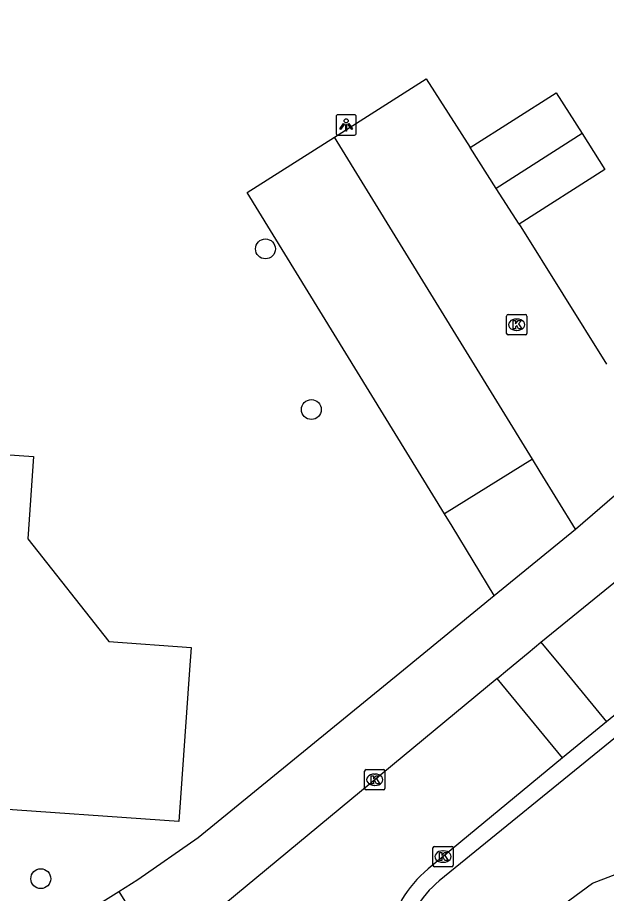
# Model space of a CAD drawing. Extents: x 158461 to 159795, y 387220 to 388672.
# Drawn here: x 158932.6 to 158961.62, y 387988.98 to 388032.14 of the extents above; entities that cross this region are included whole.
import ezdxf

# ---------------------------------------------------------------- set-up
doc = ezdxf.new("R2010")
doc.units = 0
for name, color, linetype in [('IMGEO_Boom', 7, 'Continuous'), ('IMGEO_Groenvoorziening', 7, 'Continuous'), ('IMGEO_Kolk', 7, 'Continuous'), ('IMGEO_Lichtpunt', 7, 'Continuous'), ('IMGEO_Pand', 7, 'Continuous'), ('IMGEO_Parkeervlak_open', 7, 'Continuous'), ('IMGEO_Rijbaan_lokaal_open', 7, 'Continuous'), ('IMGEO_Voetpad_open', 7, 'Continuous')]:
    doc.layers.add(name, color=color, linetype=linetype)

msp = doc.modelspace()

# ---------------------------------------------------------------- linework, layer by layer
at = {"layer": 'IMGEO_Boom'}
for centre in [(158944.818, 388020.738), (158947.079, 388012.824), (158933.745, 387989.713)]:
    msp.add_circle(centre, 0.489, dxfattribs=at)
at = {"layer": 'IMGEO_Groenvoorziening'}
msp.add_lwpolyline([(158954.948, 387981.466), (158957.93, 387986.48), (158959.268, 387988.263), (158960.939, 387989.488), (158962.688, 387990.168), (158966.256, 387991.241)], dxfattribs=at)
at = {"layer": 'IMGEO_Kolk'}
for p, q in [((158956.701, 388016.578), (158956.701, 388017.43)), ((158956.776, 388017.504), (158957.628, 388017.504)), ((158957.189, 388017.284), (158957.214, 388017.284)), ((158957.702, 388017.43), (158957.702, 388016.578)), ((158957.212, 388016.724), (158957.187, 388016.724)), ((158957.628, 388016.504), (158956.776, 388016.504)), ((158949.705, 387994.161), (158949.705, 387995.013)), ((158949.78, 387995.087), (158950.632, 387995.087)), ((158950.193, 387994.867), (158950.218, 387994.867)), ((158950.706, 387995.013), (158950.706, 387994.161)), ((158950.216, 387994.307), (158950.191, 387994.307)), ((158950.632, 387994.087), (158949.78, 387994.087)), ((158953.071, 387990.377), (158953.071, 387991.229)), ((158953.146, 387991.303), (158953.998, 387991.303)), ((158954.072, 387991.229), (158954.072, 387990.377)), ((158953.559, 387991.083), (158953.584, 387991.083)), ((158953.582, 387990.523), (158953.557, 387990.523)), ((158953.998, 387990.303), (158953.146, 387990.303))]:
    msp.add_line(p, q, dxfattribs=at)
for points in [[(158956.701, 388016.578), (158956.701, 388017.43)], [(158956.776, 388017.504), (158957.628, 388017.504)], [(158957.022, 388017.204), (158957.145, 388017.204), (158957.145, 388017.053), (158957.275, 388017.204), (158957.439, 388017.204), (158957.293, 388017.053), (158957.446, 388016.804), (158957.294, 388016.804), (158957.209, 388016.968), (158957.145, 388016.901), (158957.145, 388016.804), (158957.022, 388016.804), (158957.022, 388017.204)], [(158957.702, 388017.43), (158957.702, 388016.578)], [(158957.628, 388016.504), (158956.776, 388016.504)], [(158949.705, 387994.161), (158949.705, 387995.013)], [(158949.78, 387995.087), (158950.632, 387995.087)], [(158950.026, 387994.787), (158950.149, 387994.787), (158950.149, 387994.636), (158950.279, 387994.787), (158950.443, 387994.787), (158950.297, 387994.636), (158950.45, 387994.387), (158950.298, 387994.387), (158950.213, 387994.551), (158950.149, 387994.484), (158950.149, 387994.387), (158950.026, 387994.387), (158950.026, 387994.787)], [(158950.706, 387995.013), (158950.706, 387994.161)], [(158950.632, 387994.087), (158949.78, 387994.087)], [(158953.071, 387990.377), (158953.071, 387991.229)], [(158953.146, 387991.303), (158953.998, 387991.303)], [(158954.072, 387991.229), (158954.072, 387990.377)], [(158953.392, 387991.003), (158953.515, 387991.003), (158953.515, 387990.852), (158953.645, 387991.003), (158953.809, 387991.003), (158953.663, 387990.852), (158953.816, 387990.603), (158953.664, 387990.603), (158953.579, 387990.767), (158953.515, 387990.7), (158953.515, 387990.603), (158953.392, 387990.603), (158953.392, 387991.003)], [(158953.998, 387990.303), (158953.146, 387990.303)]]:
    msp.add_lwpolyline(points, dxfattribs=at)
for centre, start, end in [((158956.778, 388017.428), 91.552, 178.448), ((158956.778, 388017.428), 91.552, 178.448), ((158957.626, 388017.428), 1.552, 88.448), ((158957.626, 388017.428), 1.552, 88.448), ((158956.778, 388016.58), 181.552, 268.448), ((158956.778, 388016.58), 181.552, 268.448), ((158957.626, 388016.58), 271.552, 358.448), ((158957.626, 388016.58), 271.552, 358.448), ((158949.782, 387995.011), 91.552, 178.448), ((158949.782, 387995.011), 91.552, 178.448), ((158950.63, 387995.011), 1.552, 88.448), ((158950.63, 387995.011), 1.552, 88.448), ((158949.782, 387994.163), 181.552, 268.448), ((158949.782, 387994.163), 181.552, 268.448), ((158950.63, 387994.163), 271.552, 358.448), ((158950.63, 387994.163), 271.552, 358.448), ((158953.148, 387991.227), 91.552, 178.448), ((158953.148, 387991.227), 91.552, 178.448), ((158953.996, 387991.227), 1.552, 88.448), ((158953.996, 387991.227), 1.552, 88.448), ((158953.148, 387990.379), 181.552, 268.448), ((158953.148, 387990.379), 181.552, 268.448), ((158953.996, 387990.379), 271.552, 358.448), ((158953.996, 387990.379), 271.552, 358.448)]:
    msp.add_arc(centre, 0.0765, start, end, dxfattribs=at)
for centre, major_axis, ratio, start_param, end_param in [((158957.188, 388017.004), (-0.387, 0.002), 0.722429, 4.712389, 7.853982), ((158957.213, 388017.004), (-0.39, 0.002), 0.717154, 1.570796, 4.712389), ((158950.192, 387994.587), (-0.387, 0.002), 0.722429, 4.712389, 7.853982), ((158950.217, 387994.587), (-0.39, 0.002), 0.717154, 1.570796, 4.712389), ((158953.558, 387990.803), (-0.387, 0.002), 0.722429, 4.712389, 7.853982), ((158953.583, 387990.803), (-0.39, 0.002), 0.717154, 1.570796, 4.712389)]:
    msp.add_ellipse(centre, major_axis=major_axis, ratio=ratio, start_param=start_param, end_param=end_param, dxfattribs=at)
at = {"layer": 'IMGEO_Lichtpunt'}
for p, q in [((158948.297, 388027.249), (158948.297, 388026.442)), ((158948.297, 388027.249), (158948.297, 388026.442)), ((158949.199, 388027.344), (158948.391, 388027.344)), ((158949.199, 388027.344), (158948.391, 388027.344)), ((158949.293, 388026.442), (158949.293, 388027.249)), ((158949.293, 388026.442), (158949.293, 388027.249)), ((158948.391, 388026.348), (158949.199, 388026.348)), ((158948.391, 388026.348), (158949.199, 388026.348))]:
    msp.add_line(p, q, dxfattribs=at)
for points in [[(158948.671, 388026.913), (158948.71, 388026.885), (158948.522, 388026.623), (158948.484, 388026.65), (158948.671, 388026.913)], [(158948.773, 388026.865), (158948.82, 388026.865), (158948.82, 388026.543), (158948.773, 388026.543), (158948.773, 388026.865)], [(158948.883, 388026.885), (158948.921, 388026.912), (158949.108, 388026.65), (158949.069, 388026.622), (158948.883, 388026.885)]]:
    msp.add_lwpolyline(points, dxfattribs=at)
msp.add_circle((158948.796, 388027.047), 0.0994, dxfattribs=at)
for centre, start, end in [((158948.391, 388027.249), 90, 180), ((158948.391, 388027.249), 90, 180), ((158949.199, 388027.249), 0, 90), ((158949.199, 388027.249), 0, 90), ((158948.391, 388026.442), 180, 270), ((158948.391, 388026.442), 180, 270), ((158949.199, 388026.442), 270, 0), ((158949.199, 388026.442), 270, 360)]:
    msp.add_arc(centre, 0.0946, start, end, dxfattribs=at)
at = {"layer": 'IMGEO_Pand'}
for points in [[(158954.908, 388025.73), (158959.137, 388028.432), (158960.424, 388026.417)], [(158960.424, 388026.417), (158956.195, 388023.716)], [(158960.424, 388026.417), (158961.55, 388024.655), (158957.321, 388021.953)], [(158956.195, 388023.716), (158954.908, 388025.73)], [(158957.321, 388021.953), (158956.195, 388023.716)], [(158924.466, 388011.142), (158933.386, 388010.518), (158933.102, 388006.459), (158937.093, 388001.392), (158941.154, 388001.108), (158941.076, 388000), (158940.548, 387992.522), (158930.7, 387993.216)]]:
    msp.add_lwpolyline(points, dxfattribs=at)
at = {"layer": 'IMGEO_Parkeervlak_open'}
msp.add_lwpolyline([(158953.648, 388007.681), (158943.917, 388023.512), (158948.221, 388026.247)], dxfattribs=at)
at = {"layer": 'IMGEO_Rijbaan_lokaal_open'}
for points in [[(158948.221, 388026.247), (158952.742, 388029.12), (158954.908, 388025.73)], [(158957.976, 388010.377), (158948.221, 388026.247)], [(158957.321, 388021.953), (158961.626, 388015.063)], [(158960.09, 388006.937), (158964.414, 388010.658)], [(158960.09, 388006.937), (158958.362, 388009.749), (158957.976, 388010.377)], [(158958.396, 388001.361), (158965.397, 388007.054)], [(158970.063, 388004.333), (158964.743, 388000), (158963.444, 387998.942), (158961.624, 387997.441)], [(158956.235, 387999.581), (158956.741, 388000), (158957.759, 388000.843), (158958.396, 388001.361)], [(158958.396, 388001.361), (158959.517, 388000), (158961.624, 387997.441)], [(158956.235, 387999.581), (158942.293, 387988.038)], [(158959.464, 387995.66), (158956.235, 387999.581)], [(158961.624, 387997.441), (158959.464, 387995.66)], [(158959.464, 387995.66), (158952.834, 387990.192)]]:
    msp.add_lwpolyline(points, dxfattribs=at)
msp.add_arc((158956.446, 387985.81), 5.678, 129.4982, 170.454, dxfattribs=at)
at = {"layer": 'IMGEO_Voetpad_open'}
for points in [[(158874.564, 388036.954), (158897.608, 388000), (158914.5, 387973.053), (158925.327, 387979.79), (158925.797, 387981.749), (158937.598, 387989.083)], [(158957.976, 388010.377), (158953.648, 388007.681)], [(158956.096, 388003.663), (158954.018, 388007.079), (158953.648, 388007.681)], [(158956.096, 388003.663), (158960.09, 388006.937)], [(158937.598, 387989.083), (158938.534, 387989.665), (158941.494, 387991.74), (158951.629, 388000), (158956.096, 388003.663)], [(158962.066, 387996.676), (158953.387, 387989.609)], [(158937.598, 387989.083), (158939.442, 387986.116)]]:
    msp.add_lwpolyline(points, dxfattribs=at)
msp.add_arc((158956.564, 387985.708), 5.031, 129.1658, 170.6706, dxfattribs=at)

doc.saveas('drawing.dxf')
